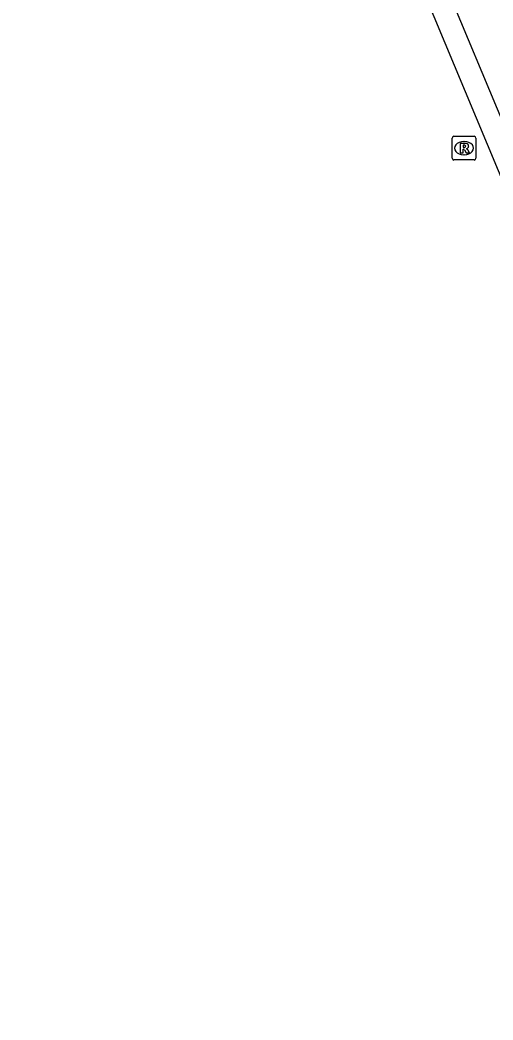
# Model space of a CAD drawing. Extents: x 159718 to 160783, y 383290 to 384030.
# Drawn here: x 159949.02 to 159968.93, y 383298.97 to 383341.12 of the extents above; entities that cross this region are included whole.
import ezdxf

# ---------------------------------------------------------------- set-up
doc = ezdxf.new("R2010")
doc.units = 0
doc.layers.add('IMGEO_Rijbaan_lokaal_gesloten', color=7, linetype='Continuous')
doc.layers.add('IMGEO_Rioolput', color=7, linetype='Continuous')

msp = doc.modelspace()

# ---------------------------------------------------------------- linework, layer by layer
at = {"layer": 'IMGEO_Rijbaan_lokaal_gesloten'}
for points in [[(159982.131, 383309.478), (159977.454, 383318.733), (159974.802, 383324.048), (159973.369, 383327.119), (159970.733, 383333.492), (159965.645, 383345.705), (159961.153, 383356.412), (159955.108, 383370.858), (159949.966, 383383.258), (159949.871, 383383.505)], [(159986.537, 383298.968), (159982.914, 383305.906), (159977.586, 383316.284), (159973.26, 383325.127), (159970.94, 383330.49), (159965.988, 383342.375), (159958.872, 383359.434), (159951.224, 383377.905), (159949.017, 383383.161)]]:
    msp.add_lwpolyline(points, dxfattribs=at)
at = {"layer": 'IMGEO_Rioolput'}
for p, q in [((159967.211, 383335.291), (159967.211, 383336.143)), ((159967.286, 383336.217), (159968.138, 383336.217)), ((159967.699, 383335.997), (159967.724, 383335.997)), ((159968.212, 383336.143), (159968.212, 383335.291)), ((159968.138, 383335.217), (159967.286, 383335.217)), ((159967.722, 383335.437), (159967.697, 383335.437))]:
    msp.add_line(p, q, dxfattribs=at)
for points in [[(159967.211, 383335.291), (159967.211, 383336.143)], [(159967.286, 383336.217), (159968.138, 383336.217)], [(159968.212, 383336.143), (159968.212, 383335.291)], [(159967.8, 383335.915), (159967.548, 383335.917), (159967.548, 383335.517)], [(159967.548, 383335.517), (159967.672, 383335.517), (159967.672, 383335.679), (159967.683, 383335.679)], [(159967.726, 383335.836), (159967.672, 383335.836), (159967.672, 383335.755)], [(159967.672, 383335.755), (159967.724, 383335.755)], [(159967.73, 383335.65), (159967.801, 383335.517), (159967.941, 383335.517), (159967.876, 383335.643)], [(159968.138, 383335.217), (159967.286, 383335.217)]]:
    msp.add_lwpolyline(points, dxfattribs=at)
for centre, radius, start, end in [((159967.288, 383336.141), 0.0765, 91.552, 178.448), ((159967.288, 383336.141), 0.0765, 91.552, 178.448), ((159968.136, 383336.141), 0.0765, 1.552, 88.448), ((159968.136, 383336.141), 0.0765, 1.552, 88.448), ((159967.682, 383335.626), 0.0533, 26.0293, 88.6989), ((159967.708, 383335.944), 0.19, 274.7715, 282.9687), ((159967.732, 383335.74), 0.0964, 77.0061, 93.1865), ((159967.746, 383335.797), 0.0378, 276.6634, 79.6772), ((159967.799, 383335.805), 0.109, 350.3612, 89.416), ((159967.797, 383335.805), 0.112, 277.5842, 350.9817), ((159967.781, 383335.59), 0.108, 29.5134, 73.7905), ((159967.288, 383335.293), 0.0765, 181.552, 268.448), ((159967.288, 383335.293), 0.0765, 181.552, 268.448), ((159968.136, 383335.293), 0.0765, 271.552, 358.448), ((159968.136, 383335.293), 0.0765, 271.552, 358.448)]:
    msp.add_arc(centre, radius, start, end, dxfattribs=at)
for centre, major_axis, ratio, start_param, end_param in [((159967.698, 383335.717), (-0.387, 0.002), 0.722429, 4.712389, 7.853982), ((159967.723, 383335.717), (-0.39, 0.002), 0.717154, 1.570796, 4.712389)]:
    msp.add_ellipse(centre, major_axis=major_axis, ratio=ratio, start_param=start_param, end_param=end_param, dxfattribs=at)

doc.saveas('drawing.dxf')
